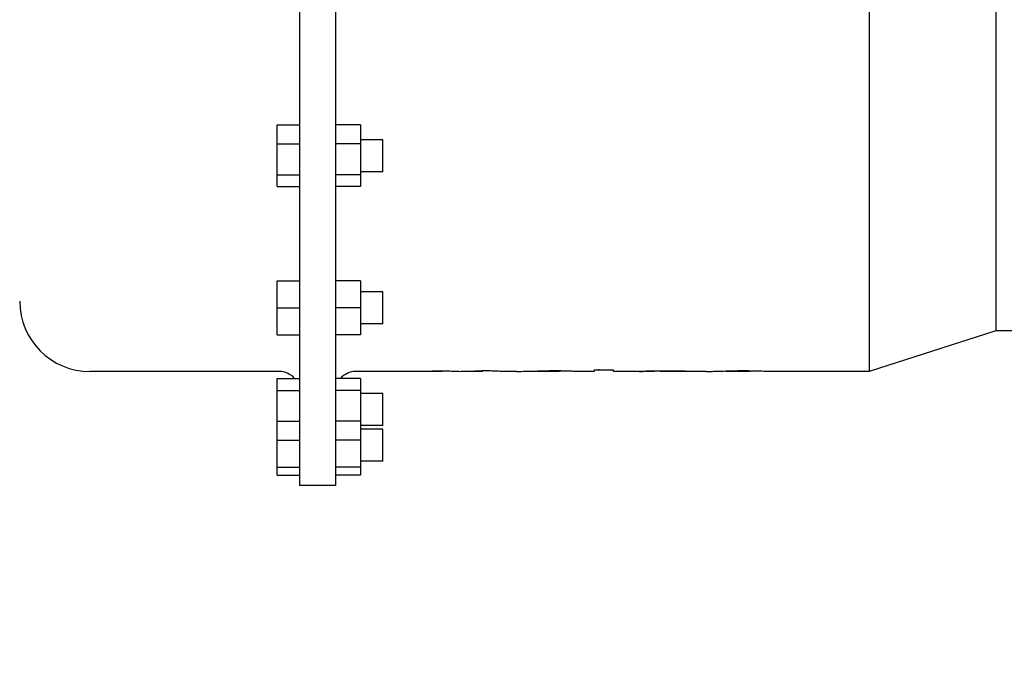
# Model space of a CAD drawing. Header units: inches. Extents: x 5 to 1128, y -85 to 748.
# Tile 300 of 656: x 353.71 to 365.85, y 595.52 to 603.61. Entities that reach past the tile are written whole.
import ezdxf

# ---------------------------------------------------------------- set-up
doc = ezdxf.new("R2010")
doc.units = ezdxf.units.IN
doc.header["$LTSCALE"] = 32
doc.header["$MEASUREMENT"] = 0
doc.layers.add('Dimension (ANSI)', color=7, linetype='Continuous', lineweight=25)
doc.layers.add('Visible (ANSI)', color=7, linetype='Continuous', lineweight=30)
doc.styles.add('Note Text (ANSI)', font='tahoma.ttf')
doc.dimstyles.new('SB Fraction-16 (ANSI)', dxfattribs={"dimscale": 32, "dimtxt": 0.125, "dimasz": 0.098425, "dimexe": 0.125, "dimexo": 0.0625, "dimgap": 0.031496, "dimtad": 0, "dimtih": 1, "dimtoh": 1, "dimdec": 4, "dimrnd": 1e-08, "dimzin": 0, "dimdsep": 46, "dimlunit": 5, "dimtxsty": 'Note Text (ANSI)', "dimcen": 0.09, "dimdle": 0.393701, "dimclrd": 256, "dimclre": 256, "dimclrt": 256, "dimadec": 0, "dimazin": 3, "dimtfac": 0.96, "dimtofl": 0, "dimtmove": 0, "dimatfit": 3, "dimfxl": 1, "dimfrac": 2, "dimtolj": 1, "dimtzin": 12, "dimlwd": -1, "dimlwe": -1, "dimarcsym": 0})

# ---------------------------------------------------------------- blocks, each defined once
blk = doc.blocks.new('*D19')
at = {"layer": 'Defpoints', "color": 0, "transparency": 16777216}
for p in [(484.781, 699.94), (324.685, 555.94), (484.781, 555.94)]:
    blk.add_point(p, dxfattribs=at)
at = {"layer": 'Dimension (ANSI)', "transparency": 16777216}
for p, q in [((482.781, 699.94), (320.685, 699.94)), ((324.685, 696.79), (324.685, 635.454)), ((324.685, 559.089), (324.685, 629.425)), ((482.781, 555.94), (320.685, 555.94))]:
    blk.add_line(p, q, dxfattribs=at)
for points in [[(324.16, 696.79), (325.21, 696.79), (324.685, 699.94)], [(324.16, 559.089), (325.21, 559.089), (324.685, 555.94)]]:
    blk.add_solid(points, dxfattribs=at)
at = {"layer": 'Dimension (ANSI)', "transparency": 16777216, "insert": (320.552, 634.446), "char_height": 4, "attachment_point": 1, "style": 'Note Text (ANSI)'}
blk.add_mtext('\\A1;144', dxfattribs=at)

msp = doc.modelspace()

# ---------------------------------------------------------------- linework, layer by layer
at = {"layer": 'Visible (ANSI)'}
for p, q in [((357.16163, 610.42578), (357.16163, 597.86378)), ((357.60463, 610.42578), (357.60463, 597.86378)), ((364.18763, 609.01878), (364.18763, 599.27078)), ((365.74963, 608.51628), (365.74963, 599.77328)), ((356.88563, 602.07908), (356.88563, 602.31245)), ((356.88563, 602.31245), (357.16163, 602.31245)), ((357.91263, 602.31245), (357.60463, 602.31245)), ((357.91263, 602.31245), (357.91263, 602.07908)), ((358.18863, 602.12937), (357.91263, 602.12937)), ((358.18863, 601.73537), (358.18863, 602.12937)), ((356.88563, 601.699), (356.88563, 602.07908)), ((356.88563, 602.07908), (357.16163, 602.07908)), ((357.91263, 602.07908), (357.60463, 602.07908)), ((357.91263, 602.07908), (357.91263, 601.699)), ((356.88563, 601.55229), (356.88563, 601.699)), ((356.88563, 601.699), (357.16163, 601.699)), ((357.91263, 601.699), (357.60463, 601.699)), ((358.18863, 601.73537), (357.91263, 601.73537)), ((357.91263, 601.699), (357.91263, 601.55229)), ((356.88563, 601.55229), (357.16163, 601.55229)), ((357.91263, 601.55229), (357.60463, 601.55229)), ((356.88563, 600.05678), (356.88563, 600.38878)), ((356.88563, 600.38878), (357.16163, 600.38878)), ((357.91263, 600.38878), (357.60463, 600.38878)), ((357.91263, 600.38878), (357.91263, 600.05678)), ((358.18863, 600.25378), (357.91263, 600.25378)), ((358.18863, 599.85978), (358.18863, 600.25378)), ((356.88563, 599.72478), (356.88563, 600.05678)), ((356.88563, 600.05678), (357.16163, 600.05678)), ((357.91263, 600.05678), (357.60463, 600.05678)), ((357.91263, 600.05678), (357.91263, 599.72478)), ((358.18863, 599.85978), (357.91263, 599.85978)), ((356.88563, 599.72478), (357.16163, 599.72478)), ((357.91263, 599.72478), (357.60463, 599.72478)), ((365.74963, 599.77328), (364.18763, 599.27078)), ((366.47663, 599.77328), (365.74963, 599.77328)), ((356.91163, 599.27078), (354.57763, 599.27078)), ((358.42756, 599.27078), (357.85463, 599.27078)), ((358.42756, 599.27703), (358.42756, 599.27078)), ((358.42756, 599.27703), (358.66806, 599.27703)), ((358.66806, 599.27369), (358.66806, 599.27703)), ((358.66806, 599.27369), (358.66806, 599.27092)), ((358.66806, 599.27078), (358.66806, 599.27092)), ((358.9151, 599.27078), (358.66806, 599.27078)), ((358.79801, 599.27717), (358.79801, 599.27147)), ((358.90362, 599.27837), (358.90362, 599.27091)), ((358.92123, 599.27837), (358.92123, 599.27229)), ((359.16173, 599.27357), (359.16173, 599.27092)), ((359.16173, 599.27078), (359.16173, 599.27092)), ((359.4094, 599.27078), (359.16173, 599.27078)), ((359.29168, 599.27699), (359.29168, 599.27147)), ((359.39809, 599.27836), (359.39809, 599.27091)), ((359.4149, 599.27837), (359.4149, 599.27229)), ((359.83674, 599.27078), (359.65521, 599.27078)), ((360.05968, 599.27682), (360.05968, 599.27088)), ((360.36142, 599.27078), (360.06409, 599.27078)), ((360.22008, 599.27835), (360.22008, 599.27197)), ((360.36427, 599.27767), (360.36427, 599.27088)), ((360.52182, 599.27378), (360.36427, 599.27378)), ((360.79465, 599.27078), (360.59826, 599.27078)), ((360.69338, 599.27703), (360.69338, 599.27147)), ((360.69338, 599.27703), (360.79465, 599.27703)), ((360.79465, 599.27147), (360.69338, 599.27147)), ((360.79465, 599.29273), (360.79465, 599.27703)), ((360.79465, 599.29273), (361.03515, 599.29273)), ((360.79465, 599.27703), (360.79465, 599.27147)), ((360.79465, 599.27147), (360.79465, 599.27078)), ((361.03515, 599.27703), (361.03515, 599.29273)), ((361.03515, 599.27703), (361.263, 599.27703)), ((361.03515, 599.27703), (361.03515, 599.27147)), ((361.03515, 599.27078), (361.03515, 599.27147)), ((361.263, 599.27147), (361.03515, 599.27147)), ((361.35225, 599.27078), (361.03515, 599.27078)), ((361.263, 599.27147), (361.263, 599.27703)), ((361.54821, 599.27703), (361.54821, 599.27518)), ((361.60477, 599.27779), (361.60477, 599.27102)), ((362.17637, 599.27078), (361.63552, 599.27078)), ((361.73788, 599.27838), (361.73788, 599.27197)), ((361.98986, 599.27609), (361.98986, 599.27088)), ((362.00984, 599.27088), (361.98986, 599.27088)), ((362.00984, 599.27088), (362.00984, 599.27572)), ((362.4149, 599.27728), (362.4149, 599.27247)), ((362.7031, 599.27078), (362.43077, 599.27078)), ((362.45999, 599.27785), (362.45999, 599.27115)), ((362.5668, 599.27838), (362.5668, 599.27197)), ((362.67597, 599.27784), (362.67597, 599.27111)), ((362.7187, 599.2773), (362.7187, 599.27247)), ((364.18763, 599.27078), (362.95723, 599.27078)), ((356.88563, 599.03693), (356.88563, 599.18363)), ((356.88563, 599.18363), (357.16163, 599.18363)), ((357.91263, 599.18363), (357.60463, 599.18363)), ((357.91263, 599.18363), (357.91263, 599.03693)), ((356.88563, 598.65684), (356.88563, 599.03693)), ((356.88563, 599.03693), (357.16163, 599.03693)), ((357.91263, 599.03693), (357.60463, 599.03693)), ((357.91263, 599.03693), (357.91263, 598.65684)), ((358.18863, 599.00055), (357.91263, 599.00055)), ((358.18863, 598.60655), (358.18863, 599.00055)), ((356.88563, 598.42347), (356.88563, 598.65684)), ((356.88563, 598.65684), (357.16163, 598.65684)), ((357.91263, 598.65684), (357.60463, 598.65684)), ((357.91263, 598.65684), (357.91263, 598.42347)), ((358.18863, 598.60655), (357.91263, 598.60655)), ((358.18863, 598.56047), (357.91263, 598.56047)), ((358.18863, 598.16647), (358.18863, 598.56047)), ((356.88563, 598.0924), (356.88563, 598.42347)), ((356.88563, 598.42347), (357.16163, 598.42347)), ((357.91263, 598.42347), (357.60463, 598.42347)), ((357.91263, 598.42347), (357.91263, 598.0924)), ((358.18863, 598.16647), (357.91263, 598.16647)), ((356.88563, 597.99318), (356.88563, 598.0924)), ((356.88563, 598.0924), (357.16163, 598.0924)), ((357.91263, 598.0924), (357.60463, 598.0924)), ((357.91263, 598.0924), (357.91263, 597.99318)), ((356.88563, 597.99318), (357.16163, 597.99318)), ((357.91263, 597.99318), (357.60463, 597.99318)), ((357.60463, 597.86378), (357.16163, 597.86378))]:
    msp.add_line(p, q, dxfattribs=at)
for centre, radius, start, end in [((354.57763, 600.13778), 0.867, 180, 270), ((356.91163, 599.02078), 0.25, 40.647685, 90), ((357.85463, 599.02078), 0.25, 90, 139.352315)]:
    msp.add_arc(centre, radius, start, end, dxfattribs=at)
for points, knots in [([(358.66806, 599.27369), (358.70901, 599.27478), (358.75782, 599.27632), (358.84961, 599.27828), (358.888, 599.27834), (358.91312, 599.27838)], [-0.366919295, -0.366919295, -0.366919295, -0.366919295, -0.1915115, -0.1915115, 0, 0, 0, 0]), ([(358.79801, 599.27147), (358.78115, 599.27146), (358.76847, 599.27145), (358.72156, 599.27122), (358.695, 599.27104), (358.66806, 599.27092)], [-0.440166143, -0.440166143, -0.440166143, -0.440166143, -0.236013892, -0.236013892, 0, 0, 0, 0]), ([(358.90362, 599.27091), (358.90055, 599.27095), (358.89786, 599.271), (358.88939, 599.2711), (358.88439, 599.27116), (358.86904, 599.27129), (358.85996, 599.27135), (358.83259, 599.27146), (358.81428, 599.27147), (358.79801, 599.27147)], [-0.345293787, -0.345293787, -0.345293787, -0.345293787, -0.245002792, -0.245002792, -0.187434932, -0.187434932, -0.123997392, -0.123997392, 0, 0, 0, 0]), ([(358.92123, 599.27229), (358.92118, 599.27212), (358.92113, 599.27197), (358.92109, 599.27184), (358.92107, 599.27179), (358.92105, 599.27175), (358.92103, 599.2717), (358.92101, 599.27164), (358.92098, 599.27159), (358.92095, 599.27154), (358.92092, 599.2715), (358.92088, 599.27145), (358.92083, 599.27141), (358.92082, 599.27139), (358.9208, 599.27138), (358.92078, 599.27137), (358.92074, 599.27134), (358.92069, 599.27131), (358.92063, 599.27129), (358.92058, 599.27126), (358.92051, 599.27124), (358.92045, 599.27121), (358.92036, 599.27118), (358.92027, 599.27116), (358.92017, 599.27113), (358.92007, 599.2711), (358.91996, 599.27108), (358.91984, 599.27105), (358.91977, 599.27104), (358.91971, 599.27103), (358.91965, 599.27101), (358.9195, 599.27098), (358.91936, 599.27096), (358.91921, 599.27094), (358.91908, 599.27092), (358.91894, 599.2709), (358.91878, 599.27088), (358.91868, 599.27087), (358.91858, 599.27086), (358.91846, 599.27086), (358.91823, 599.27084), (358.91795, 599.27083), (358.91762, 599.27081), (358.9173, 599.2708), (358.91692, 599.27079), (358.91648, 599.27079), (358.91621, 599.27078), (358.91592, 599.27078), (358.91559, 599.27078), (358.91529, 599.27078), (358.91495, 599.27078), (358.91457, 599.27078), (358.91425, 599.27078), (358.9139, 599.27078), (358.91351, 599.27079), (358.91308, 599.27079), (358.9126, 599.27079), (358.91207, 599.2708), (358.91155, 599.2708), (358.91099, 599.27081), (358.91037, 599.27082), (358.90999, 599.27082), (358.90959, 599.27083), (358.90916, 599.27083), (358.90861, 599.27084), (358.90801, 599.27085), (358.90737, 599.27086), (358.90677, 599.27086), (358.90613, 599.27087), (358.90547, 599.27088), (358.90487, 599.27089), (358.90425, 599.2709), (358.90362, 599.27091)], [-0.538539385, -0.538539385, -0.538539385, -0.538539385, -0.479298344, -0.479298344, -0.479298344, -0.456863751, -0.456863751, -0.456863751, -0.428774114, -0.428774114, -0.428774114, -0.400030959, -0.400030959, -0.400030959, -0.391148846, -0.391148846, -0.391148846, -0.36947222, -0.36947222, -0.36947222, -0.347292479, -0.347292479, -0.347292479, -0.319875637, -0.319875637, -0.319875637, -0.290151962, -0.290151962, -0.290151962, -0.27491072, -0.27491072, -0.27491072, -0.242151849, -0.242151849, -0.242151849, -0.215446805, -0.215446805, -0.215446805, -0.199348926, -0.199348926, -0.199348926, -0.167497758, -0.167497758, -0.167497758, -0.13564659, -0.13564659, -0.13564659, -0.116059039, -0.116059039, -0.116059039, -0.097638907, -0.097638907, -0.097638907, -0.08193345, -0.08193345, -0.08193345, -0.064379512, -0.064379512, -0.064379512, -0.047618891, -0.047618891, -0.047618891, -0.037502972, -0.037502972, -0.037502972, -0.02425237, -0.02425237, -0.02425237, -0.011600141, -0.011600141, -0.011600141, 0, 0, 0, 0]), ([(358.91312, 599.27838), (358.93248, 599.27836), (358.95767, 599.27832), (359.02763, 599.27725), (359.04953, 599.27652), (359.08408, 599.27533), (359.09631, 599.27477), (359.11731, 599.27376), (359.12499, 599.27328), (359.13325, 599.27284)], [-0.363043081, -0.363043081, -0.363043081, -0.363043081, -0.293952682, -0.293952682, -0.216864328, -0.216864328, -0.131774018, -0.131774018, 0, 0, 0, 0]), ([(359.13325, 599.27284), (359.19235, 599.27426), (359.25588, 599.27643), (359.36082, 599.27828), (359.38843, 599.27834), (359.40738, 599.27838)], [-0.387771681, -0.387771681, -0.387771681, -0.387771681, -0.144546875, -0.144546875, 0, 0, 0, 0]), ([(359.29168, 599.27147), (359.27548, 599.27146), (359.26069, 599.27145), (359.21554, 599.27123), (359.18893, 599.27104), (359.16173, 599.27092)], [-0.45181326, -0.45181326, -0.45181326, -0.45181326, -0.238801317, -0.238801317, 0, 0, 0, 0]), ([(359.39809, 599.27091), (359.39553, 599.27095), (359.39322, 599.27099), (359.38593, 599.27108), (359.38179, 599.27113), (359.37371, 599.27121), (359.36608, 599.27128), (359.33191, 599.27146), (359.30936, 599.27147), (359.29168, 599.27147)], [-0.417584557, -0.417584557, -0.417584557, -0.417584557, -0.310244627, -0.310244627, -0.215161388, -0.215161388, -0.134777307, -0.134777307, 0, 0, 0, 0]), ([(359.4149, 599.27229), (359.41484, 599.27207), (359.41478, 599.27187), (359.4147, 599.2717), (359.41462, 599.27154), (359.41452, 599.2714), (359.41431, 599.27128), (359.41411, 599.27117), (359.41381, 599.27108), (359.41351, 599.27101), (359.41344, 599.27099), (359.41336, 599.27097), (359.41328, 599.27096), (359.41315, 599.27093), (359.41302, 599.27091), (359.41286, 599.27089), (359.41276, 599.27088), (359.41265, 599.27087), (359.41253, 599.27086), (359.41232, 599.27084), (359.41208, 599.27082), (359.41178, 599.27081), (359.41153, 599.2708), (359.41123, 599.2708), (359.41089, 599.27079), (359.41084, 599.27079), (359.4108, 599.27079), (359.41075, 599.27079), (359.41044, 599.27078), (359.41009, 599.27078), (359.40969, 599.27078), (359.40933, 599.27078), (359.40893, 599.27078), (359.40848, 599.27078), (359.40826, 599.27078), (359.40803, 599.27078), (359.40778, 599.27079), (359.40731, 599.27079), (359.40679, 599.27079), (359.40621, 599.2708), (359.40567, 599.27081), (359.40508, 599.27081), (359.40442, 599.27082), (359.40411, 599.27082), (359.40377, 599.27083), (359.40343, 599.27083), (359.40284, 599.27084), (359.40221, 599.27085), (359.40155, 599.27086), (359.40093, 599.27087), (359.40029, 599.27088), (359.39963, 599.27089), (359.39913, 599.27089), (359.39861, 599.2709), (359.39809, 599.27091)], [-0.46041841, -0.46041841, -0.46041841, -0.46041841, -0.383694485, -0.383694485, -0.383694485, -0.31286095, -0.31286095, -0.31286095, -0.248548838, -0.248548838, -0.248548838, -0.231721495, -0.231721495, -0.231721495, -0.205382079, -0.205382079, -0.205382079, -0.188636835, -0.188636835, -0.188636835, -0.160404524, -0.160404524, -0.160404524, -0.135675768, -0.135675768, -0.135675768, -0.132172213, -0.132172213, -0.132172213, -0.110642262, -0.110642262, -0.110642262, -0.090995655, -0.090995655, -0.090995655, -0.081362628, -0.081362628, -0.081362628, -0.063008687, -0.063008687, -0.063008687, -0.045710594, -0.045710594, -0.045710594, -0.037315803, -0.037315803, -0.037315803, -0.023111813, -0.023111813, -0.023111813, -0.010037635, -0.010037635, -0.010037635, 0, 0, 0, 0]), ([(359.65518, 599.27078), (359.65451, 599.27078), (359.65266, 599.27099), (359.63757, 599.27221), (359.62553, 599.27304), (359.60845, 599.27404), (359.60042, 599.27446), (359.56936, 599.27592), (359.54723, 599.27661), (359.51046, 599.27754), (359.4896, 599.27787), (359.44612, 599.27833), (359.4258, 599.27836), (359.40738, 599.27838)], [0.02725589, 0.02725589, 0.02725589, 0.02725589, 0.22167819, 0.22167819, 0.45848423, 0.45848423, 0.62038028, 0.62038028, 1.01654701, 1.01654701, 1.51411579, 1.51411579, 2.17275091, 2.17275091, 2.17275091, 2.17275091]), ([(359.83674, 599.27078), (359.85036, 599.27077), (359.87108, 599.27148), (359.92802, 599.27335), (359.96768, 599.27464), (360.01521, 599.27591), (360.04824, 599.27676), (360.15914, 599.27828), (360.20448, 599.27834), (360.24144, 599.27838)], [-0.979450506, -0.979450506, -0.979450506, -0.979450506, -0.803483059, -0.803483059, -0.535622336, -0.535622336, -0.281688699, -0.281688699, 0, 0, 0, 0]), ([(360.22008, 599.27197), (360.20232, 599.27196), (360.18616, 599.27195), (360.13807, 599.27168), (360.12213, 599.2715), (360.09677, 599.27122), (360.08764, 599.27107), (360.08015, 599.27096), (360.0721, 599.27083), (360.0612, 599.27075), (360.06045, 599.27083), (360.05968, 599.27088)], [-0.32115653, -0.32115653, -0.32115653, -0.32115653, -0.283335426, -0.283335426, -0.238486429, -0.238486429, -0.125688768, -0.125688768, -0.059341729, -0.059341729, 0, 0, 0, 0]), ([(360.36427, 599.27088), (360.36276, 599.27072), (360.36021, 599.27075), (360.33907, 599.27114), (360.32851, 599.27131), (360.31598, 599.27148), (360.30543, 599.27162), (360.26236, 599.27195), (360.23227, 599.27196), (360.22008, 599.27197)], [-0.229000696, -0.229000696, -0.229000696, -0.229000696, -0.181746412, -0.181746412, -0.145833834, -0.145833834, -0.092903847, -0.092903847, 0, 0, 0, 0]), ([(360.59825, 599.27078), (360.59719, 599.27078), (360.59596, 599.27079), (360.59005, 599.27091), (360.58058, 599.27128), (360.53558, 599.27326), (360.50909, 599.2743), (360.45863, 599.27595), (360.42603, 599.27667), (360.37479, 599.27761), (360.34514, 599.27792), (360.29229, 599.27834), (360.26716, 599.27836), (360.24144, 599.27838)], [0.167529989, 0.167529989, 0.167529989, 0.167529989, 0.199116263, 0.199116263, 0.296752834, 0.296752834, 0.397888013, 0.397888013, 0.550169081, 0.550169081, 0.762064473, 0.762064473, 1.089571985, 1.089571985, 1.089571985, 1.089571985]), ([(360.85675, 599.29273), (360.84915, 599.29205), (360.84402, 599.29148), (360.83063, 599.28988), (360.82071, 599.28846), (360.79805, 599.28326), (360.79512, 599.28057), (360.79465, 599.27836)], [-0.556581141, -0.556581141, -0.556581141, -0.556581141, -0.492615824, -0.492615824, -0.30134656, -0.30134656, 0, 0, 0, 0]), ([(361.35161, 599.27081), (361.3523, 599.27089), (361.35391, 599.27113), (361.3748, 599.27214), (361.38744, 599.2727), (361.42229, 599.27392), (361.43588, 599.27438), (361.47418, 599.27548), (361.51497, 599.27668), (361.64424, 599.27831), (361.69985, 599.27836), (361.73076, 599.27838)], [-3.90565252, -3.90565252, -3.90565252, -3.90565252, -1.8909672, -1.8909672, -0.84044445, -0.84044445, -0.50145216, -0.50145216, -0.23557247, -0.23557247, 0, 0, 0, 0]), ([(361.54821, 599.27518), (361.53584, 599.27503), (361.51468, 599.27478), (361.47506, 599.27412), (361.45575, 599.27376), (361.41886, 599.27289), (361.39826, 599.27232), (361.37779, 599.27164), (361.3659, 599.27122), (361.35244, 599.27075), (361.35198, 599.27076), (361.35161, 599.27081)], [-2.30100383, -2.30100383, -2.30100383, -2.30100383, -1.40061575, -1.40061575, -0.82880308, -0.82880308, -0.25832741, -0.25832741, -0.11760733, -0.11760733, 0, 0, 0, 0]), ([(361.73788, 599.27197), (361.72331, 599.27196), (361.70817, 599.27195), (361.67117, 599.27184), (361.65571, 599.27174), (361.63439, 599.27159), (361.62512, 599.27149), (361.6139, 599.27134), (361.61053, 599.27127), (361.60552, 599.27113), (361.60526, 599.27107), (361.60477, 599.27102)], [-0.142504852, -0.142504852, -0.142504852, -0.142504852, -0.124954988, -0.124954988, -0.102091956, -0.102091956, -0.064903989, -0.064903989, -0.037886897, -0.037886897, 0, 0, 0, 0]), ([(361.63551, 599.27078), (361.63401, 599.27078), (361.63271, 599.27078), (361.62582, 599.27078), (361.6211, 599.27078), (361.61357, 599.27081), (361.61021, 599.27082), (361.60552, 599.2709), (361.60515, 599.27096), (361.60477, 599.27102)], [0.229960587, 0.229960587, 0.229960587, 0.229960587, 0.262667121, 0.262667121, 0.425599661, 0.425599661, 0.53810284, 0.53810284, 0.656373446, 0.656373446, 0.656373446, 0.656373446]), ([(361.73076, 599.27838), (361.76657, 599.27836), (361.81722, 599.27832), (361.91734, 599.27716), (361.93603, 599.27692), (361.98309, 599.27624), (361.99395, 599.27602), (362.00984, 599.27572)], [-0.588675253, -0.588675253, -0.588675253, -0.588675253, -0.218774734, -0.218774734, -0.131303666, -0.131303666, 0, 0, 0, 0]), ([(361.98986, 599.27088), (361.98181, 599.27091), (361.97377, 599.27095), (361.96556, 599.271), (361.9647, 599.271), (361.96383, 599.27101), (361.96296, 599.27101), (361.96234, 599.27102), (361.96173, 599.27102), (361.96111, 599.27102), (361.95411, 599.27106), (361.94698, 599.2711), (361.93976, 599.27114), (361.93801, 599.27115), (361.93624, 599.27117), (361.93448, 599.27118), (361.93339, 599.27118), (361.9323, 599.27119), (361.93121, 599.2712), (361.92225, 599.27125), (361.91319, 599.2713), (361.90402, 599.27136), (361.90281, 599.27137), (361.9016, 599.27137), (361.90039, 599.27138), (361.89151, 599.27143), (361.88253, 599.27149), (361.87346, 599.27154), (361.8729, 599.27154), (361.87234, 599.27154), (361.87178, 599.27155), (361.87078, 599.27155), (361.86977, 599.27156), (361.86877, 599.27156), (361.86064, 599.27161), (361.85248, 599.27165), (361.84429, 599.27169), (361.84238, 599.2717), (361.84047, 599.27171), (361.83855, 599.27172), (361.83791, 599.27172), (361.83727, 599.27173), (361.83663, 599.27173), (361.82975, 599.27176), (361.82285, 599.27179), (361.81592, 599.27182), (361.8124, 599.27183), (361.80886, 599.27184), (361.80533, 599.27185), (361.80491, 599.27185), (361.8045, 599.27186), (361.80409, 599.27186), (361.7979, 599.27188), (361.79169, 599.27189), (361.78546, 599.27191), (361.78089, 599.27192), (361.7763, 599.27193), (361.7717, 599.27194), (361.77153, 599.27194), (361.77135, 599.27194), (361.77118, 599.27194), (361.7656, 599.27195), (361.76, 599.27195), (361.75439, 599.27196), (361.74889, 599.27196), (361.74339, 599.27196), (361.73788, 599.27197)], [0, 0, 0, 0, 0.00071885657, 0.00071885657, 0.00071885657, 0.00079465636, 0.00079465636, 0.00079465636, 0.00084832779, 0.00084832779, 0.00084832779, 0.00145725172, 0.00145725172, 0.00145725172, 0.0016053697, 0.0016053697, 0.0016053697, 0.00169665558, 0.00169665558, 0.00169665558, 0.00244624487, 0.00244624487, 0.00244624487, 0.00254498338, 0.00254498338, 0.00254498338, 0.00326849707, 0.00326849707, 0.00326849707, 0.00331326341, 0.00331326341, 0.00331326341, 0.00339331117, 0.00339331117, 0.00339331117, 0.00404032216, 0.00404032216, 0.00404032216, 0.00419103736, 0.00419103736, 0.00419103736, 0.00424163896, 0.00424163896, 0.00424163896, 0.00478262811, 0.00478262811, 0.00478262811, 0.00505793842, 0.00505793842, 0.00505793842, 0.00508996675, 0.00508996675, 0.00508996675, 0.00557140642, 0.00557140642, 0.00557140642, 0.00592480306, 0.00592480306, 0.00592480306, 0.00593829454, 0.00593829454, 0.00593829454, 0.00636681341, 0.00636681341, 0.00636681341, 0.00678662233, 0.00678662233, 0.00678662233, 0.00678662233]), ([(362.17624, 599.27076), (362.18068, 599.27077), (362.18638, 599.27088), (362.216, 599.27166), (362.24604, 599.27283), (362.28352, 599.2741), (362.30027, 599.27464), (362.36739, 599.27654), (362.41499, 599.27731), (362.46013, 599.27788), (362.48238, 599.27808), (362.52578, 599.27835), (362.54368, 599.27836), (362.5668, 599.27838)], [-0.720207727, -0.720207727, -0.720207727, -0.720207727, -0.687823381, -0.687823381, -0.588171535, -0.588171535, -0.518662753, -0.518662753, -0.331134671, -0.331134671, -0.176193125, -0.176193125, 0, 0, 0, 0]), ([(362.45999, 599.27115), (362.44995, 599.27098), (362.44049, 599.2708), (362.41656, 599.27074), (362.41539, 599.27137), (362.4149, 599.27247)], [-0.487370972, -0.487370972, -0.487370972, -0.487370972, -0.31696317, -0.31696317, 0, 0, 0, 0]), ([(362.5668, 599.27197), (362.56479, 599.27197), (362.56279, 599.27197), (362.56077, 599.27196), (362.55918, 599.27196), (362.55758, 599.27196), (362.55595, 599.27196), (362.55454, 599.27196), (362.5531, 599.27196), (362.55164, 599.27196), (362.55142, 599.27196), (362.5512, 599.27195), (362.55097, 599.27195), (362.54929, 599.27195), (362.54756, 599.27195), (362.54578, 599.27194), (362.54407, 599.27194), (362.54231, 599.27194), (362.54049, 599.27193), (362.53922, 599.27193), (362.53793, 599.27192), (362.5366, 599.27192), (362.53639, 599.27192), (362.53617, 599.27192), (362.53594, 599.27192), (362.53458, 599.27191), (362.53305, 599.27191), (362.53139, 599.2719), (362.52997, 599.27189), (362.52846, 599.27189), (362.52687, 599.27188), (362.52528, 599.27187), (362.52361, 599.27186), (362.5219, 599.27185), (362.51977, 599.27184), (362.51757, 599.27183), (362.51535, 599.27181), (362.51379, 599.2718), (362.51223, 599.27179), (362.51067, 599.27178), (362.50999, 599.27178), (362.50932, 599.27177), (362.50865, 599.27177), (362.50822, 599.27176), (362.50779, 599.27176), (362.50736, 599.27176), (362.50634, 599.27175), (362.50527, 599.27174), (362.50413, 599.27173), (362.50304, 599.27172), (362.50189, 599.27171), (362.50068, 599.2717), (362.49953, 599.27169), (362.49833, 599.27167), (362.49708, 599.27166), (362.49679, 599.27166), (362.49649, 599.27165), (362.49619, 599.27165), (362.49464, 599.27163), (362.49303, 599.27162), (362.49136, 599.2716), (362.48994, 599.27158), (362.48848, 599.27156), (362.48698, 599.27154), (362.48598, 599.27153), (362.48496, 599.27152), (362.48393, 599.2715), (362.48309, 599.27149), (362.48223, 599.27148), (362.48137, 599.27147), (362.48002, 599.27145), (362.47873, 599.27143), (362.4775, 599.27141), (362.47621, 599.27139), (362.47499, 599.27138), (362.47381, 599.27136), (362.47315, 599.27135), (362.4725, 599.27134), (362.47186, 599.27133), (362.47083, 599.27131), (362.46984, 599.2713), (362.46886, 599.27128), (362.46772, 599.27127), (362.46661, 599.27125), (362.46551, 599.27123), (362.46365, 599.2712), (362.46184, 599.27118), (362.45999, 599.27115)], [-0.572966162, -0.572966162, -0.572966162, -0.572966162, -0.517117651, -0.517117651, -0.517117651, -0.473183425, -0.473183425, -0.473183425, -0.435037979, -0.435037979, -0.435037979, -0.429249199, -0.429249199, -0.429249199, -0.38544071, -0.38544071, -0.38544071, -0.343340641, -0.343340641, -0.343340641, -0.313990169, -0.313990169, -0.313990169, -0.309219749, -0.309219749, -0.309219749, -0.280372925, -0.280372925, -0.280372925, -0.255673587, -0.255673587, -0.255673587, -0.230974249, -0.230974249, -0.230974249, -0.200309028, -0.200309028, -0.200309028, -0.178910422, -0.178910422, -0.178910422, -0.169643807, -0.169643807, -0.169643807, -0.163674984, -0.163674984, -0.163674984, -0.14959604, -0.14959604, -0.14959604, -0.135976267, -0.135976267, -0.135976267, -0.122979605, -0.122979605, -0.122979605, -0.119890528, -0.119890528, -0.119890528, -0.104061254, -0.104061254, -0.104061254, -0.090677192, -0.090677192, -0.090677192, -0.081783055, -0.081783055, -0.081783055, -0.074574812, -0.074574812, -0.074574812, -0.063270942, -0.063270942, -0.063270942, -0.051512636, -0.051512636, -0.051512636, -0.044872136, -0.044872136, -0.044872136, -0.034123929, -0.034123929, -0.034123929, -0.021457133, -0.021457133, -0.021457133, 0, 0, 0, 0]), ([(362.95723, 599.27078), (362.94787, 599.27078), (362.93206, 599.27125), (362.88152, 599.27304), (362.85266, 599.27416), (362.77995, 599.27616), (362.7428, 599.27704), (362.67341, 599.27789), (362.6509, 599.27809), (362.60785, 599.27835), (362.58995, 599.27836), (362.5668, 599.27838)], [0.292033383, 0.292033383, 0.292033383, 0.292033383, 0.523430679, 0.523430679, 0.69814635, 0.69814635, 0.81453295, 0.81453295, 0.862602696, 0.862602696, 0.917344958, 0.917344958, 0.917344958, 0.917344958]), ([(362.67597, 599.27111), (362.67427, 599.27114), (362.6726, 599.27116), (362.67087, 599.27119), (362.66991, 599.27121), (362.66894, 599.27122), (362.66793, 599.27124), (362.66714, 599.27125), (362.66633, 599.27126), (362.66549, 599.27128), (362.66444, 599.27129), (362.66335, 599.27131), (362.66221, 599.27133), (362.66109, 599.27134), (362.65993, 599.27136), (362.65871, 599.27138), (362.65756, 599.2714), (362.65636, 599.27141), (362.65511, 599.27143), (362.65475, 599.27143), (362.65438, 599.27144), (362.65402, 599.27144), (362.65237, 599.27147), (362.65072, 599.27149), (362.64905, 599.27151), (362.64731, 599.27153), (362.64557, 599.27155), (362.64382, 599.27157), (362.643, 599.27158), (362.64218, 599.27159), (362.64136, 599.2716), (362.63968, 599.27161), (362.63799, 599.27163), (362.63629, 599.27165), (362.63449, 599.27166), (362.63268, 599.27168), (362.63087, 599.2717), (362.62993, 599.27171), (362.62899, 599.27171), (362.62806, 599.27172), (362.62571, 599.27174), (362.62335, 599.27176), (362.62098, 599.27178), (362.61872, 599.27179), (362.61645, 599.27181), (362.61415, 599.27182), (362.61386, 599.27182), (362.61357, 599.27183), (362.61328, 599.27183), (362.61083, 599.27184), (362.60835, 599.27186), (362.60585, 599.27187), (362.60341, 599.27188), (362.60094, 599.27189), (362.59844, 599.2719), (362.5983, 599.2719), (362.59816, 599.2719), (362.59802, 599.2719), (362.59606, 599.27191), (362.59417, 599.27192), (362.59236, 599.27193), (362.59053, 599.27193), (362.58878, 599.27194), (362.58707, 599.27194), (362.58562, 599.27194), (362.5842, 599.27195), (362.58282, 599.27195), (362.58146, 599.27195), (362.58014, 599.27195), (362.57883, 599.27196), (362.57731, 599.27196), (362.57581, 599.27196), (362.57433, 599.27196), (362.57233, 599.27196), (362.57036, 599.27197), (362.56837, 599.27197), (362.56785, 599.27197), (362.56732, 599.27197), (362.5668, 599.27197)], [-0.249378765, -0.249378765, -0.249378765, -0.249378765, -0.233482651, -0.233482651, -0.233482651, -0.224609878, -0.224609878, -0.224609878, -0.217586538, -0.217586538, -0.217586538, -0.208755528, -0.208755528, -0.208755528, -0.200053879, -0.200053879, -0.200053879, -0.191875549, -0.191875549, -0.191875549, -0.189513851, -0.189513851, -0.189513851, -0.178850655, -0.178850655, -0.178850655, -0.167728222, -0.167728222, -0.167728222, -0.162537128, -0.162537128, -0.162537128, -0.151857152, -0.151857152, -0.151857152, -0.140459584, -0.140459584, -0.140459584, -0.134557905, -0.134557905, -0.134557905, -0.119770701, -0.119770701, -0.119770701, -0.105655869, -0.105655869, -0.105655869, -0.103854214, -0.103854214, -0.103854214, -0.088779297, -0.088779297, -0.088779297, -0.074080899, -0.074080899, -0.074080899, -0.073253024, -0.073253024, -0.073253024, -0.061736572, -0.061736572, -0.061736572, -0.050140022, -0.050140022, -0.050140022, -0.040230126, -0.040230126, -0.040230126, -0.030537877, -0.030537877, -0.030537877, -0.01923075, -0.01923075, -0.01923075, -0.004008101, -0.004008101, -0.004008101, 0, 0, 0, 0]), ([(362.7187, 599.27247), (362.71864, 599.27237), (362.71858, 599.27228), (362.7185, 599.27219), (362.71843, 599.2721), (362.71835, 599.27202), (362.71825, 599.27194), (362.71815, 599.27186), (362.71804, 599.27179), (362.7179, 599.27173), (362.71774, 599.27165), (362.71752, 599.27157), (362.71726, 599.27149), (362.717, 599.27142), (362.71668, 599.27136), (362.7163, 599.27129), (362.71618, 599.27127), (362.71606, 599.27125), (362.71593, 599.27124), (362.71562, 599.27119), (362.71527, 599.27115), (362.71488, 599.27111), (362.71431, 599.27106), (362.71367, 599.27101), (362.71299, 599.27097), (362.71279, 599.27096), (362.71258, 599.27095), (362.71237, 599.27094), (362.71166, 599.27091), (362.71092, 599.27088), (362.71015, 599.27086), (362.70936, 599.27084), (362.70855, 599.27082), (362.70772, 599.27081), (362.70762, 599.27081), (362.70752, 599.27081), (362.70742, 599.27081), (362.70659, 599.27079), (362.70574, 599.27079), (362.70489, 599.27078), (362.70405, 599.27078), (362.70322, 599.27078), (362.70239, 599.27078), (362.70202, 599.27078), (362.70166, 599.27078), (362.70129, 599.27078), (362.7001, 599.27079), (362.69889, 599.2708), (362.69767, 599.27081), (362.69657, 599.27082), (362.69546, 599.27083), (362.69434, 599.27084), (362.69422, 599.27084), (362.6941, 599.27084), (362.69397, 599.27084), (362.69295, 599.27086), (362.69192, 599.27087), (362.69088, 599.27088), (362.68963, 599.2709), (362.68837, 599.27092), (362.68708, 599.27094), (362.68655, 599.27095), (362.68601, 599.27095), (362.68547, 599.27096), (362.68468, 599.27097), (362.68388, 599.27099), (362.68307, 599.271), (362.68221, 599.27101), (362.68134, 599.27102), (362.68047, 599.27104), (362.67944, 599.27105), (362.67842, 599.27107), (362.67739, 599.27109), (362.67692, 599.27109), (362.67645, 599.2711), (362.67597, 599.27111)], [-0.263771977, -0.263771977, -0.263771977, -0.263771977, -0.252099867, -0.252099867, -0.252099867, -0.240768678, -0.240768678, -0.240768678, -0.230834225, -0.230834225, -0.230834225, -0.218592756, -0.218592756, -0.218592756, -0.206651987, -0.206651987, -0.206651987, -0.202931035, -0.202931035, -0.202931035, -0.194225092, -0.194225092, -0.194225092, -0.181530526, -0.181530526, -0.181530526, -0.177717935, -0.177717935, -0.177717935, -0.165129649, -0.165129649, -0.165129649, -0.152321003, -0.152321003, -0.152321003, -0.150777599, -0.150777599, -0.150777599, -0.137840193, -0.137840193, -0.137840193, -0.125091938, -0.125091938, -0.125091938, -0.119489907, -0.119489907, -0.119489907, -0.101323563, -0.101323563, -0.101323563, -0.084949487, -0.084949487, -0.084949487, -0.08315722, -0.08315722, -0.08315722, -0.068147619, -0.068147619, -0.068147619, -0.050167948, -0.050167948, -0.050167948, -0.042715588, -0.042715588, -0.042715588, -0.031844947, -0.031844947, -0.031844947, -0.020161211, -0.020161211, -0.020161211, -0.006374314, -0.006374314, -0.006374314, 0, 0, 0, 0])]:
    msp.add_open_spline(points, degree=3, knots=knots, dxfattribs=at)
msp.add_open_spline([(361.60477, 599.27575), (361.58322, 599.27556), (361.56747, 599.27539), (361.54821, 599.27518)], degree=3, dxfattribs=at)

# ---------------------------------------------------------------- dimensions: what is measured, and where the dimension line sits
at = {"layer": 'Dimension (ANSI)'}
dim = msp.add_linear_dim(base=(324.68489, 555.93978), p1=(484.78063, 699.93978), p2=(484.78063, 555.93978), angle=90, dimstyle='SB Fraction-16 (ANSI)', override={"dimgap": 0.031496, "dimdec": 4, "dimtol": 0, "dimlim": 0, "dimtp": 0, "dimtm": 0, "dimtdec": 2, "dimatfit": 1}, dxfattribs=at)
dim.commit()
dim.dimension.update_dxf_attribs({"geometry": '*D19', "text_midpoint": (324.68489, 632.43978), "dimtype": 160})

doc.saveas('drawing.dxf')
